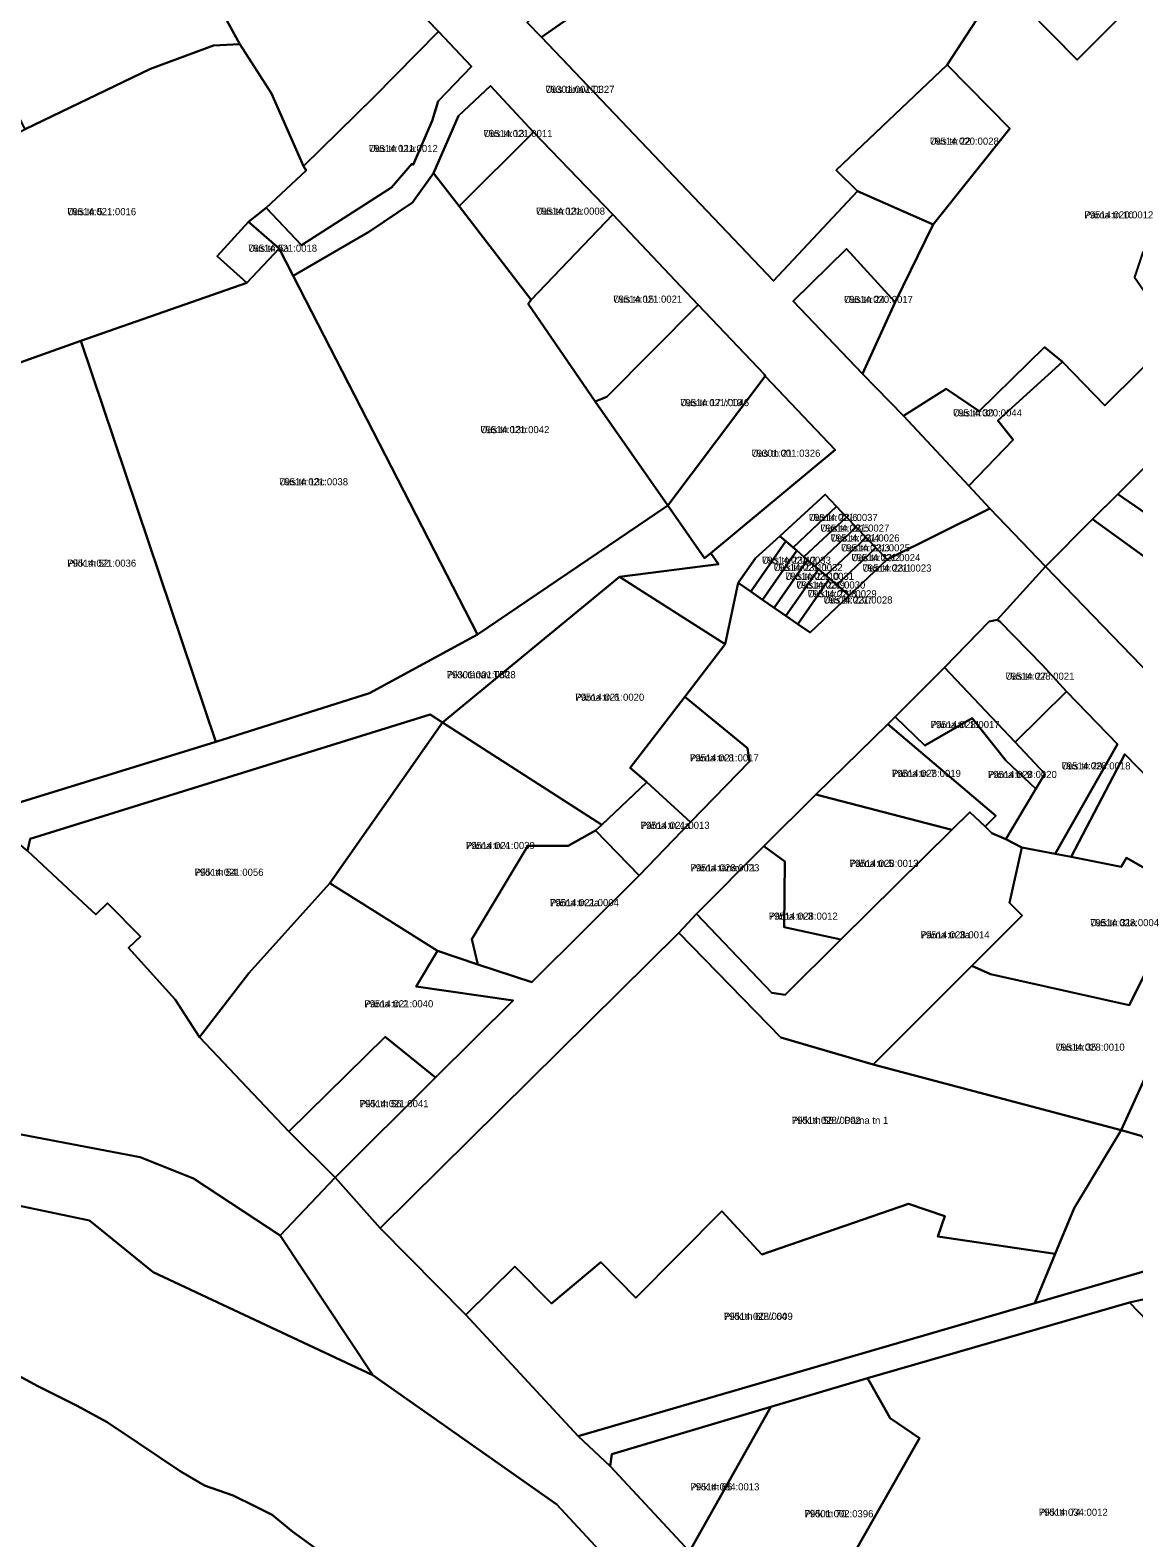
# Model space of a CAD drawing. Extents: x 643847 to 663718, y 6468443 to 6482775.
# Drawn here: x 660054.2 to 660286.5, y 6474325.6 to 6474642.8 of the extents above; entities that cross this region are included whole.
import ezdxf

# ---------------------------------------------------------------- set-up
doc = ezdxf.new("R2010")
doc.units = 0
for name, color, linetype in [('L_AADRESS', 7, 'Continuous'), ('PIIR', 7, 'Continuous'), ('TUNNUS', 7, 'Continuous')]:
    doc.layers.add(name, color=color, linetype=linetype)

msp = doc.modelspace()

# ---------------------------------------------------------------- linework, layer by layer
at = {"layer": 'PIIR'}
for points in [[(660233.68, 6474761.95), (660242.72, 6474754.49), (660250.92, 6474756.5), (660230.63, 6474729.63), (660251.61, 6474703.94), (660161.83, 6474641.31), (660158.82, 6474644.43), (660164.82, 6474650.73), (660163.95, 6474659.58), (660148.9, 6474676.07), (660138.15, 6474666.41), (660125.7, 6474679.79), (660147.21, 6474700.25), (660149.32, 6474702.24), (660154.29, 6474693.01), (660189.03, 6474710.85), (660192.37, 6474714.11), (660194.51, 6474716.89), (660196.64, 6474719.65), (660198.78, 6474722.42), (660200.92, 6474725.19), (660206.03, 6474729.5), (660231.1, 6474758.57)], [(660251.61, 6474703.94), (660277.24, 6474672.54), (660258.46, 6474652.91), (660247.17, 6474635.51), (660223.79, 6474613.34), (660228.31, 6474608.91), (660210.65, 6474590.05), (660161.83, 6474641.31)], [(660094.12, 6474690.74), (660084.26, 6474681.4), (660093.68, 6474663.35), (660088.64, 6474657.78), (660091.43, 6474652.53), (660098.38, 6474639.81), (660092.83, 6474639.56), (660079.54, 6474634.67), (660053.16, 6474621.98), (660047.36, 6474633.09), (660038.78, 6474649.38), (660033.45, 6474659.57), (660044.71, 6474667.45), (660041.75, 6474671.29), (660054.17, 6474681.12), (660055.02, 6474680.11), (660055.89, 6474680.71), (660059.31, 6474675.5), (660074.18, 6474685.21), (660089.81, 6474695.23)], [(660093.68, 6474663.35), (660084.26, 6474681.4), (660094.12, 6474690.74), (660111.81, 6474672.02), (660118.86, 6474664.56), (660140.17, 6474642.51), (660126.57, 6474628.72), (660111.76, 6474614.14), (660105.03, 6474629.45), (660098.38, 6474639.81), (660091.43, 6474652.53), (660088.64, 6474657.78)], [(660294.2, 6474656.23), (660274.52, 6474636.58), (660258.46, 6474652.91), (660277.24, 6474672.54)], [(660280.34, 6474563.83), (660271.45, 6474572.98), (660267.66, 6474576.11), (660253.92, 6474562.61), (660246.97, 6474567.33), (660237.97, 6474561.64), (660229.37, 6474570.49), (660236.22, 6474585.57), (660244.22, 6474601.87), (660260.39, 6474622.11), (660247.17, 6474635.51), (660258.46, 6474652.91), (660274.52, 6474636.58), (660294.2, 6474656.23), (660298.75, 6474660.95), (660322.74, 6474633.27), (660314.93, 6474623.06), (660310.08, 6474617.38), (660306.88, 6474614.07), (660298.85, 6474605.37), (660292.96, 6474598.67), (660288.35, 6474596.11), (660286.57, 6474590.81), (660295.14, 6474578.47)], [(660147.11, 6474635.11), (660140.05, 6474627.86), (660138.79, 6474623.68), (660134.83, 6474614.46), (660134.52, 6474614.65), (660130.26, 6474609.68), (660111.34, 6474597.57), (660103.88, 6474605.4), (660112.28, 6474613.25), (660111.76, 6474614.14), (660126.57, 6474628.72), (660140.17, 6474642.51)], [(660053.16, 6474621.98), (660079.54, 6474634.67), (660092.83, 6474639.56), (660098.38, 6474639.81), (660105.03, 6474629.45), (660111.76, 6474614.14), (660112.28, 6474613.25), (660103.88, 6474605.4), (660100.2, 6474602.48), (660093.57, 6474595.27), (660099.81, 6474589.65), (660064.92, 6474577.42), (660038.08, 6474567.91), (660020.97, 6474606.44)], [(660247.17, 6474635.51), (660260.39, 6474622.11), (660244.22, 6474601.87), (660228.31, 6474608.91), (660223.79, 6474613.34)], [(660160.16, 6474621.36), (660144.5, 6474605.78), (660139.13, 6474612.72), (660144.34, 6474624.73), (660151.1, 6474631.1)], [(660176.85, 6474603.99), (660159.65, 6474586.03), (660144.5, 6474605.78), (660160.16, 6474621.36)], [(660139.13, 6474612.72), (660144.5, 6474605.78), (660159.65, 6474586.03), (660159.04, 6474585.22), (660173.1, 6474564.66), (660188.41, 6474542.77), (660148.33, 6474515.62), (660109.54, 6474591.12), (660125.66, 6474600.46), (660134.68, 6474606.54)], [(660194.81, 6474585.01), (660175.56, 6474565.62), (660173.1, 6474564.66), (660159.04, 6474585.22), (660159.65, 6474586.03), (660176.85, 6474603.99)], [(660106.63, 6474596.83), (660099.81, 6474589.65), (660093.57, 6474595.27), (660100.2, 6474602.48)], [(660099.81, 6474589.65), (660106.63, 6474596.83), (660109.54, 6474591.12), (660148.33, 6474515.62), (660125.66, 6474503.27), (660093.33, 6474493.03), (660064.92, 6474577.42)], [(660226.02, 6474596.76), (660236.22, 6474585.57), (660229.37, 6474570.49), (660214.75, 6474585.74)], [(660194.81, 6474585.01), (660208.76, 6474570.32), (660208.88, 6474570.01), (660188.41, 6474542.77), (660173.1, 6474564.66), (660175.56, 6474565.62)], [(660047.27, 6474486.32), (660041.29, 6474512.03), (660036.97, 6474530.78), (660033.49, 6474551.39), (660030.75, 6474565.01), (660038.08, 6474567.91), (660064.92, 6474577.42), (660093.33, 6474493.03), (660048.78, 6474479.31)], [(660251.75, 6474546.92), (660237.97, 6474561.64), (660246.97, 6474567.33), (660253.92, 6474562.61), (660267.66, 6474576.11), (660271.45, 6474572.98), (660257.81, 6474560.68), (660261.06, 6474556.62)], [(660188.41, 6474542.77), (660208.88, 6474570.01), (660223.59, 6474554.5), (660197.46, 6474532.78), (660196.13, 6474531.67)], [(660298.18, 6474560.22), (660312.07, 6474546.14), (660315.97, 6474534.75), (660316.72, 6474532.55), (660294.94, 6474537.04), (660283.08, 6474545.19)], [(660223.92, 6474542.56), (660214.76, 6474533.96), (660213.2, 6474535.29), (660211.98, 6474536.33), (660221.52, 6474545.08)], [(660283.08, 6474545.19), (660294.94, 6474537.04), (660316.72, 6474532.55), (660314.41, 6474522.32), (660306.47, 6474517.81), (660303.18, 6474515.42), (660297.85, 6474524.3), (660291.75, 6474529.8), (660277.76, 6474539.93)], [(660053.64, 6474470.1), (660041.29, 6474480.53), (660047.27, 6474486.32), (660048.78, 6474479.31), (660093.33, 6474493.03), (660125.66, 6474503.27), (660148.33, 6474515.62), (660188.41, 6474542.77), (660196.13, 6474531.67), (660197.46, 6474532.78), (660199.05, 6474530.42), (660178.22, 6474527.79), (660140.96, 6474497.11), (660138.41, 6474498.79), (660054.2, 6474472.66)], [(660190.75, 6474452.84), (660127.86, 6474390.73), (660118.43, 6474401.4), (660139.53, 6474422.46), (660155.88, 6474438.67), (660135.42, 6474441.56), (660139.96, 6474449.06), (660148.4, 6474446.23), (660159.79, 6474442.53), (660182.37, 6474464.92), (660193.16, 6474476.13), (660205.57, 6474488.91), (660205.14, 6474491.76), (660191.97, 6474502.52), (660200.48, 6474513.58), (660203.22, 6474526.48), (660205.84, 6474524.67), (660208.34, 6474522.94), (660210.81, 6474521.23), (660213.25, 6474519.54), (660215.77, 6474517.8), (660218.32, 6474516.03), (660226.57, 6474523.85), (660234.55, 6474531.39), (660256.13, 6474542.16), (660267.9, 6474529.95), (660257.69, 6474518.72), (660256.02, 6474518.36), (660246.61, 6474508.71), (660236.21, 6474498.29), (660234.72, 6474496.81), (660219.55, 6474482), (660208.63, 6474471.08), (660194.47, 6474456.9)], [(660226.02, 6474540.36), (660217.05, 6474532), (660215.52, 6474533.31), (660214.76, 6474533.96), (660223.92, 6474542.56)], [(660228.05, 6474538.21), (660219.35, 6474530.03), (660217.82, 6474531.34), (660217.05, 6474532), (660226.02, 6474540.36)], [(660267.9, 6474529.95), (660277.76, 6474539.93), (660291.75, 6474529.8), (660297.85, 6474524.3), (660303.18, 6474515.42), (660292.1, 6474504.89)], [(660230.13, 6474536.03), (660221.67, 6474528.04), (660220.08, 6474529.4), (660219.35, 6474530.03), (660228.05, 6474538.21)], [(660213.2, 6474535.29), (660205.84, 6474524.67), (660203.22, 6474526.48), (660206.84, 6474531.71), (660211.98, 6474536.33)], [(660214.76, 6474533.96), (660215.52, 6474533.31), (660208.34, 6474522.94), (660205.84, 6474524.67), (660213.2, 6474535.29)], [(660232.17, 6474533.89), (660223.94, 6474526.1), (660222.42, 6474527.4), (660221.67, 6474528.04), (660230.13, 6474536.03)], [(660234.55, 6474531.39), (660226.57, 6474523.85), (660223.94, 6474526.1), (660232.17, 6474533.89)], [(660217.05, 6474532), (660217.82, 6474531.34), (660210.81, 6474521.23), (660208.34, 6474522.94), (660215.52, 6474533.31)], [(660219.35, 6474530.03), (660220.08, 6474529.4), (660213.25, 6474519.54), (660210.81, 6474521.23), (660217.82, 6474531.34)], [(660178.22, 6474527.79), (660200.48, 6474513.58), (660191.97, 6474502.52), (660180.51, 6474487.62), (660183.98, 6474484.56), (660174.49, 6474475.61), (660140.96, 6474497.11)], [(660221.67, 6474528.04), (660222.42, 6474527.4), (660215.77, 6474517.8), (660213.25, 6474519.54), (660220.08, 6474529.4)], [(660223.94, 6474526.1), (660226.57, 6474523.85), (660218.32, 6474516.03), (660215.77, 6474517.8), (660222.42, 6474527.4)], [(660246.61, 6474508.71), (660256.02, 6474518.36), (660257.69, 6474518.72), (660258.23, 6474518.36), (660267.26, 6474509.22), (660272.3, 6474503.63), (660261.47, 6474492.99)], [(660236.21, 6474498.29), (660246.61, 6474508.71), (660261.47, 6474492.99), (660267.75, 6474486.34), (660265.84, 6474483.18), (660259.52, 6474489.12), (660252.42, 6474498.06), (660242.46, 6474492.26)], [(660191.97, 6474502.52), (660205.14, 6474491.76), (660205.57, 6474488.91), (660193.16, 6474476.13), (660183.98, 6474484.56), (660180.51, 6474487.62)], [(660261.47, 6474492.99), (660272.3, 6474503.63), (660282.99, 6474492.57), (660269.89, 6474469.51), (660262.91, 6474470.86), (660259.51, 6474472.6), (660265.84, 6474483.18), (660267.75, 6474486.34)], [(660089.89, 6474430.94), (660084.76, 6474438.82), (660074.91, 6474449.69), (660077.42, 6474452.07), (660070.5, 6474459.1), (660068.03, 6474456.71), (660066.3, 6474458.32), (660053.64, 6474470.1), (660054.2, 6474472.66), (660138.41, 6474498.79), (660140.96, 6474497.11), (660117.32, 6474463.32), (660100.22, 6474444.4)], [(660140.96, 6474497.11), (660174.49, 6474475.61), (660173.22, 6474474.42), (660167.43, 6474471.18), (660158.98, 6474471.19), (660147.14, 6474451.51), (660148.4, 6474446.23), (660139.96, 6474449.06), (660129.33, 6474455.76), (660117.32, 6474463.32)], [(660219.55, 6474482), (660234.72, 6474496.81), (660257.41, 6474477.49), (660255.16, 6474475.25), (660251.98, 6474478.26), (660248.19, 6474474.54)], [(660234.72, 6474496.81), (660236.21, 6474498.29), (660242.46, 6474492.26), (660252.42, 6474498.06), (660259.52, 6474489.12), (660265.84, 6474483.18), (660259.51, 6474472.6), (660256.55, 6474473.87), (660255.16, 6474475.25), (660257.41, 6474477.49)], [(660284.59, 6474490.43), (660302.93, 6474471.63), (660296.78, 6474460.2), (660288.77, 6474465.14), (660289.31, 6474466.15), (660284.9, 6474468.65), (660283.79, 6474466.76), (660273.27, 6474468.83)], [(660182.37, 6474464.92), (660173.22, 6474474.42), (660174.49, 6474475.61), (660183.98, 6474484.56), (660193.16, 6474476.13)], [(660208.63, 6474471.08), (660219.55, 6474482), (660248.19, 6474474.54), (660224.83, 6474451.49), (660212.9, 6474454.08), (660213.02, 6474467.86)], [(660190.75, 6474452.84), (660194.47, 6474456.9), (660210.3, 6474440.27), (660213.1, 6474439.86), (660224.83, 6474451.49), (660248.19, 6474474.54), (660251.98, 6474478.26), (660255.16, 6474475.25), (660256.55, 6474473.87), (660259.51, 6474472.6), (660262.91, 6474470.86), (660260.32, 6474459.2), (660262.96, 6474456.5), (660252.4, 6474445.96), (660231.58, 6474425.15), (660212.21, 6474430.87)], [(660159.79, 6474442.53), (660148.4, 6474446.23), (660147.14, 6474451.51), (660158.98, 6474471.19), (660167.43, 6474471.18), (660173.22, 6474474.42), (660182.37, 6474464.92)], [(660194.47, 6474456.9), (660208.63, 6474471.08), (660213.02, 6474467.86), (660212.9, 6474454.08), (660224.83, 6474451.49), (660213.1, 6474439.86), (660210.3, 6474440.27)], [(660308.45, 6474465.56), (660283.8, 6474411.38), (660231.58, 6474425.15), (660252.4, 6474445.96), (660256.33, 6474444.21), (660285.5, 6474437.67), (660296.78, 6474460.2), (660302.93, 6474471.63)], [(660269.89, 6474469.51), (660273.27, 6474468.83), (660283.79, 6474466.76), (660284.9, 6474468.65), (660289.31, 6474466.15), (660288.77, 6474465.14), (660296.78, 6474460.2), (660285.5, 6474437.67), (660256.33, 6474444.21), (660252.4, 6474445.96), (660262.96, 6474456.5), (660260.32, 6474459.2), (660262.91, 6474470.86)], [(660117.32, 6474463.32), (660129.33, 6474455.76), (660139.96, 6474449.06), (660135.42, 6474441.56), (660155.88, 6474438.67), (660139.53, 6474422.46), (660128.95, 6474430.98), (660108.64, 6474411.08), (660089.89, 6474430.94), (660100.22, 6474444.4)], [(660127.86, 6474390.73), (660190.75, 6474452.84), (660212.21, 6474430.87), (660231.58, 6474425.15), (660283.8, 6474411.38), (660273.87, 6474394.94), (660269.9, 6474385.33), (660245.22, 6474389.01), (660246.68, 6474393.27), (660239.07, 6474395.88), (660208.19, 6474385.21), (660199.8, 6474394.33), (660181.69, 6474376.07), (660174.3, 6474383.57), (660163.95, 6474374.89), (660156.22, 6474382.7), (660145.91, 6474372.5)], [(660108.64, 6474411.08), (660128.95, 6474430.98), (660139.53, 6474422.46), (660118.43, 6474401.4)], [(660288.03, 6474410.18), (660311.67, 6474388.37), (660265.61, 6474374.97), (660269.9, 6474385.33), (660273.87, 6474394.94), (660283.8, 6474411.38)], [(660145.91, 6474372.5), (660156.22, 6474382.7), (660163.95, 6474374.89), (660174.3, 6474383.57), (660181.69, 6474376.07), (660199.8, 6474394.33), (660208.19, 6474385.21), (660239.07, 6474395.88), (660246.68, 6474393.27), (660245.22, 6474389.01), (660269.9, 6474385.33), (660265.61, 6474374.97), (660169.52, 6474347)], [(660285.56, 6474375.1), (660300.63, 6474359.48), (660305.22, 6474329.7), (660304.87, 6474325.17), (660275.58, 6474297.34), (660274.53, 6474298.43), (660266.54, 6474290.76), (660255.38, 6474301.96), (660251.44, 6474299.34), (660238.77, 6474311.71), (660227.71, 6474322.5), (660241.33, 6474346.56), (660235.17, 6474350.8), (660231.2, 6474357.83), (660230.39, 6474359.2)], [(660218.19, 6474305.57), (660213.63, 6474301.21), (660203.5, 6474311.63), (660192.99, 6474322.72), (660210.08, 6474353.15), (660230.39, 6474359.2), (660231.2, 6474357.83), (660235.17, 6474350.8), (660241.33, 6474346.56), (660227.71, 6474322.5)], [(660192.99, 6474322.72), (660176.24, 6474340.68), (660176.6, 6474343.2), (660210.08, 6474353.15)]]:
    msp.add_lwpolyline(points, close=True, dxfattribs=at)
for points in [[(660158.82, 6474644.43), (660161.83, 6474641.31), (660210.65, 6474590.05), (660228.31, 6474608.91), (660244.22, 6474601.87), (660236.22, 6474585.57), (660226.02, 6474596.76), (660214.75, 6474585.74), (660229.37, 6474570.49), (660237.97, 6474561.64), (660251.75, 6474546.92), (660256.13, 6474542.16), (660234.55, 6474531.39), (660232.17, 6474533.89), (660230.13, 6474536.03), (660228.05, 6474538.21), (660226.02, 6474540.36), (660223.92, 6474542.56), (660221.52, 6474545.08), (660211.98, 6474536.33), (660206.84, 6474531.71), (660203.22, 6474526.48), (660200.48, 6474513.58), (660178.22, 6474527.79), (660199.05, 6474530.42), (660197.46, 6474532.78), (660223.59, 6474554.5), (660208.88, 6474570.01), (660208.76, 6474570.32), (660194.81, 6474585.01), (660176.85, 6474603.99), (660160.16, 6474621.36), (660151.1, 6474631.1), (660144.34, 6474624.73), (660139.13, 6474612.72), (660134.68, 6474606.54), (660125.66, 6474600.46), (660109.54, 6474591.12), (660106.63, 6474596.83), (660100.2, 6474602.48), (660103.88, 6474605.4), (660111.34, 6474597.57), (660130.26, 6474609.68), (660134.52, 6474614.65), (660134.83, 6474614.46), (660138.79, 6474623.68), (660140.05, 6474627.86), (660147.11, 6474635.11), (660140.17, 6474642.51), (660118.86, 6474664.56)], [(660298.18, 6474560.22), (660283.08, 6474545.19), (660277.76, 6474539.93), (660267.9, 6474529.95), (660256.13, 6474542.16), (660251.75, 6474546.92), (660261.06, 6474556.62), (660257.81, 6474560.68), (660271.45, 6474572.98), (660280.34, 6474563.83), (660295.14, 6474578.47)], [(660302.93, 6474471.63), (660284.59, 6474490.43), (660273.27, 6474468.83), (660269.89, 6474469.51), (660282.99, 6474492.57), (660272.3, 6474503.63), (660267.26, 6474509.22), (660258.23, 6474518.36), (660257.69, 6474518.72), (660267.9, 6474529.95), (660292.1, 6474504.89)], [(660053.64, 6474470.1), (660066.3, 6474458.32), (660068.03, 6474456.71), (660070.5, 6474459.1), (660077.42, 6474452.07), (660074.91, 6474449.69), (660084.76, 6474438.82), (660089.89, 6474430.94), (660108.64, 6474411.08), (660118.43, 6474401.4), (660106.85, 6474389.21), (660088.59, 6474401.21), (660077.41, 6474405.71), (660049.73, 6474410.91)], [(660288.02, 6474410.16), (660283.8, 6474411.38), (660308.45, 6474465.56)], [(660049.73, 6474410.91), (660077.41, 6474405.71), (660088.59, 6474401.21), (660106.85, 6474389.21), (660126.32, 6474359.8), (660080.08, 6474381.45), (660066.71, 6474392.34), (660042.62, 6474397.43)], [(660518.81, 6474246.58), (660428.31, 6474342.37), (660419.82, 6474350.2), (660405.69, 6474364.08), (660378.73, 6474392.18), (660359.07, 6474373.89), (660354.2, 6474377.87), (660305.22, 6474329.7), (660300.63, 6474359.48), (660285.56, 6474375.1), (660316.05, 6474381.97), (660319.39, 6474377.98), (660317.95, 6474373.56), (660329.82, 6474364.38), (660334.51, 6474365.07), (660351.03, 6474381.11), (660341.83, 6474390.14), (660385.89, 6474405.54), (660410.77, 6474379.11), (660432.85, 6474356.2), (660443.7, 6474345.22), (660468.52, 6474319.01)], [(660188.31, 6474307.51), (660165.02, 6474332.6), (660126.32, 6474359.8), (660106.85, 6474389.21), (660118.43, 6474401.4), (660127.86, 6474390.73), (660145.91, 6474372.5), (660169.52, 6474347), (660176.24, 6474340.68), (660192.99, 6474322.72)], [(660042.62, 6474397.43), (660066.71, 6474392.34), (660080.08, 6474381.45), (660126.32, 6474359.8), (660165.02, 6474332.6), (660188.31, 6474307.51)], [(660316.05, 6474381.97), (660285.56, 6474375.1), (660230.39, 6474359.2), (660210.08, 6474353.15), (660176.6, 6474343.2), (660176.24, 6474340.68), (660169.52, 6474347), (660265.61, 6474374.97), (660311.67, 6474388.37)], [(660114.35, 6474323.34), (660109.51, 6474326.82), (660105.18, 6474330.41), (660101.5, 6474332.28), (660096.94, 6474334.5), (660090.89, 6474336.62), (660085.77, 6474339.65), (660077, 6474345.52), (660070.45, 6474349.92), (660063.96, 6474353.44), (660055.88, 6474357.47), (660046.76, 6474362.41)], [(660046.76, 6474362.41), (660055.88, 6474357.47), (660063.96, 6474353.44), (660070.45, 6474349.92), (660077, 6474345.52), (660085.77, 6474339.65), (660090.89, 6474336.62), (660096.94, 6474334.5), (660101.5, 6474332.28), (660105.18, 6474330.41), (660109.51, 6474326.82), (660114.35, 6474323.34)]]:
    msp.add_lwpolyline(points, dxfattribs=at)

# ---------------------------------------------------------------- texts
at = {"layer": 'L_AADRESS'}
for s, p in [('Uus tänav T1', (660162.67, 6474629.59)), ('Uus tn 13', (660149.64, 6474620.31)), ('Uus tn 22', (660243.54, 6474618.69)), ('Uus tn 11a', (660125.5, 6474617.15)), ('Uus tn 5', (660062.03, 6474603.86)), ('Uus tn 13a', (660160.68, 6474603.96)), ('Pärna tn 10', (660276.05, 6474603.18)), ('Uus tn 5a', (660100.1, 6474596.16)), ('Uus tn 15', (660176.93, 6474585.45)), ('Uus tn 24', (660225.48, 6474585.39)), ('Uus tn 17 // 19', (660190.99, 6474563.68)), ('Uus tn 30', (660248.41, 6474561.52)), ('Uus tn 13b', (660148.97, 6474558)), ('Uus tn 21', (660206, 6474553.03)), ('Uus tn 13c', (660106.62, 6474547.03)), ('Uus tn 23/6', (660218.07, 6474539.52)), ('Uus tn 23/5', (660220.51, 6474537.28)), ('Uus tn 23/4', (660222.66, 6474535.2)), ('Uus tn 23/3', (660224.85, 6474533.12)), ('Pikk tn 52', (660062.04, 6474529.9)), ('Uus tn 23/12', (660208.21, 6474530.52)), ('Uus tn 23/11', (660210.68, 6474528.99)), ('Uus tn 23/2', (660227.03, 6474531.07)), ('Uus tn 23/1', (660229.37, 6474528.87)), ('Uus tn 23/10', (660213.08, 6474527.14)), ('Uus tn 23/9', (660215.45, 6474525.31)), ('Uus tn 23/8', (660217.84, 6474523.47)), ('Uus tn 23/7', (660221.17, 6474522.16)), ('Pikk tänav T50', (660141.88, 6474506.44)), ('Uus tn 27', (660259.45, 6474506.12)), ('Pärna tn 6', (660168.94, 6474501.7)), ('Pärna tn 11', (660243.71, 6474495.95)), ('Pärna tn 8', (660193.04, 6474488.94)), ('Pärna tn 7', (660235.56, 6474485.67)), ('Pärna tn 9', (660255.75, 6474485.45)), ('Uus tn 29', (660271.25, 6474487.25)), ('Pärna tn 4a', (660182.69, 6474474.74)), ('Pärna tn 4', (660145.91, 6474470.5)), ('Pärna tänav T1', (660193.16, 6474465.81)), ('Pärna tn 5', (660226.65, 6474466.74)), ('Pikk tn 54', (660088.83, 6474464.87)), ('Pärna tn 2a', (660163.6, 6474458.48)), ('Pärna tn 3', (660209.65, 6474455.64)), ('Uus tn 31a', (660277.26, 6474454.27)), ('Pärna tn 3a', (660241.6, 6474451.71)), ('Pärna tn 2', (660124.55, 6474437.2)), ('Uus tn 35', (660270.02, 6474428.08)), ('Pikk tn 56', (660123.55, 6474416.19)), ('Pikk tn 58 // Pärna tn 1', (660214.49, 6474412.67)), ('Pikk tn 60 // 64', (660200.19, 6474371.44)), ('Pikk tn 66', (660193.16, 6474335.57)), ('Pikk tn 70', (660217.16, 6474329.92)), ('Pikk tn 74', (660266.46, 6474330.22))]:
    msp.add_text(s, height=1.5, dxfattribs=at).set_placement(p)
at = {"layer": 'TUNNUS'}
for s, p in [('79301:001:0327', (660162.67, 6474629.59)), ('79514:021:0011', (660149.64, 6474620.31)), ('79514:020:0028', (660243.54, 6474618.69)), ('79514:021:0012', (660125.5, 6474617.15)), ('79514:021:0016', (660062.03, 6474603.86)), ('79514:021:0008', (660160.68, 6474603.96)), ('79514:020:0012', (660276.05, 6474603.18)), ('79514:021:0018', (660100.1, 6474596.16)), ('79514:021:0021', (660176.93, 6474585.45)), ('79514:020:0017', (660225.48, 6474585.39)), ('79514:021:0046', (660190.99, 6474563.68)), ('79514:020:0044', (660248.41, 6474561.52)), ('79514:021:0042', (660148.97, 6474558)), ('79301:001:0326', (660206, 6474553.03)), ('79514:021:0038', (660106.62, 6474547.03)), ('79514:021:0037', (660218.07, 6474539.52)), ('79514:021:0027', (660220.51, 6474537.28)), ('79514:021:0026', (660222.66, 6474535.2)), ('79514:021:0025', (660224.85, 6474533.12)), ('79514:021:0036', (660062.04, 6474529.9)), ('79514:021:0033', (660208.21, 6474530.52)), ('79514:021:0032', (660210.68, 6474528.99)), ('79514:021:0024', (660227.03, 6474531.07)), ('79514:021:0023', (660229.37, 6474528.87)), ('79514:021:0031', (660213.08, 6474527.14)), ('79514:021:0030', (660215.45, 6474525.31)), ('79514:021:0029', (660217.84, 6474523.47)), ('79514:021:0028', (660221.17, 6474522.16)), ('79301:001:0328', (660141.88, 6474506.44)), ('79514:028:0021', (660259.45, 6474506.12)), ('79514:021:0020', (660168.94, 6474501.7)), ('79514:028:0017', (660243.71, 6474495.95)), ('79514:021:0017', (660193.04, 6474488.94)), ('79514:028:0019', (660235.56, 6474485.67)), ('79514:028:0020', (660255.75, 6474485.45)), ('79514:028:0018', (660271.25, 6474487.25)), ('79514:021:0013', (660182.69, 6474474.74)), ('79514:021:0039', (660145.91, 6474470.5)), ('79514:028:0023', (660193.16, 6474465.81)), ('79514:028:0013', (660226.65, 6474466.74)), ('79514:021:0056', (660088.83, 6474464.87)), ('79514:021:0004', (660163.6, 6474458.48)), ('79514:028:0012', (660209.65, 6474455.64)), ('79514:028:0004', (660277.26, 6474454.27)), ('79514:028:0014', (660241.6, 6474451.71)), ('79514:021:0040', (660124.55, 6474437.2)), ('79514:028:0010', (660270.02, 6474428.08)), ('79514:021:0041', (660123.55, 6474416.19)), ('79514:028:0002', (660214.49, 6474412.67)), ('79514:028:0009', (660200.19, 6474371.44)), ('79514:034:0013', (660193.16, 6474335.57)), ('79501:002:0396', (660217.16, 6474329.92)), ('79514:034:0012', (660266.46, 6474330.22))]:
    msp.add_text(s, height=1.5, dxfattribs=at).set_placement(p)

doc.saveas('drawing.dxf')
